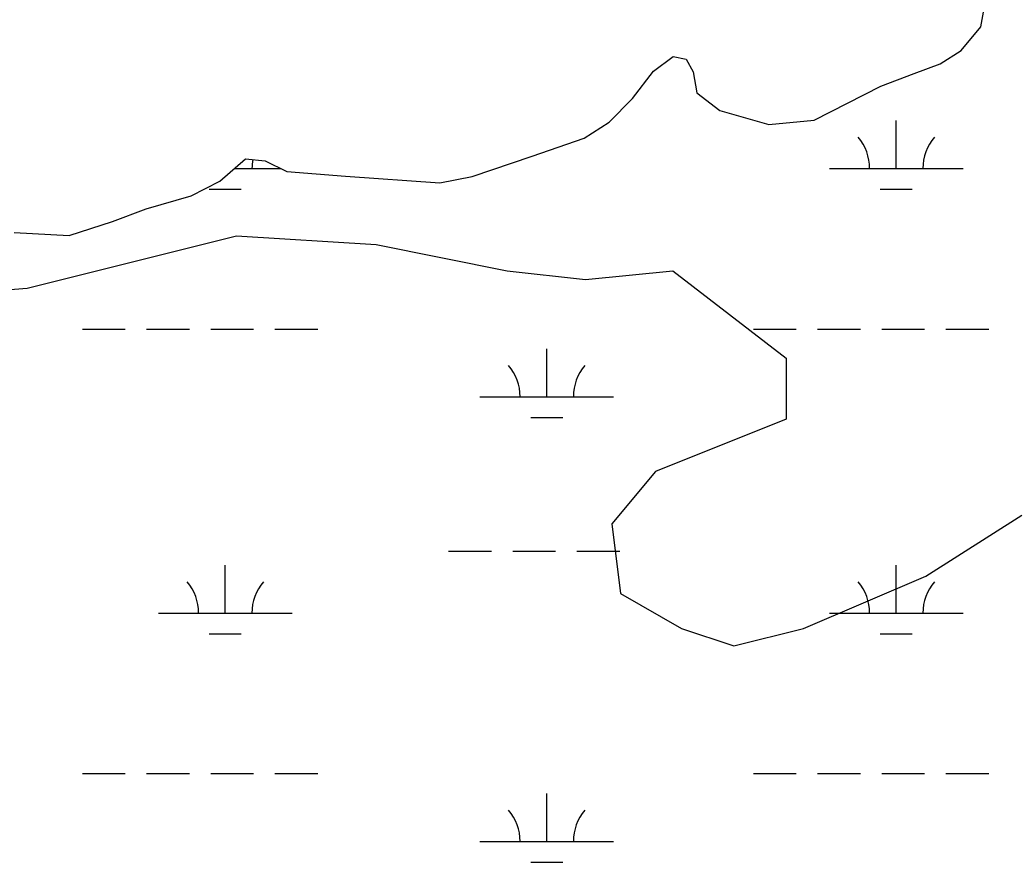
# Model space of a CAD drawing. Extents: x 3297772 to 3335630, y 634068 to 659439.
# Drawn here: x 3331844 to 3332590, y 649171 to 649801 of the extents above; entities that cross this region are included whole.
import ezdxf

# ---------------------------------------------------------------- set-up
doc = ezdxf.new("R2010")
doc.units = 0
doc.layers.add('V-SITE-VEGE', color=7, linetype='Continuous')
doc.layers.add('V-WETL-SWMP', color=7, linetype='Continuous')

msp = doc.modelspace()

# ---------------------------------------------------------------- linework, layer by layer
at = {"layer": 'V-SITE-VEGE'}
for p, q in [((3331849.91, 649600.51), (3332006.52, 649639.68)), ((3332006.52, 649639.68), (3332110.93, 649633.15)), ((3332110.93, 649633.15), (3332208.81, 649613.57)), ((3332208.81, 649613.57), (3332267.54, 649607.04)), ((3332267.54, 649607.04), (3332332.79, 649613.57)), ((3332332.79, 649613.57), (3332417.62, 649548.28)), ((3331758.55, 649593.98), (3331849.91, 649600.51)), ((3332417.62, 649548.28), (3332417.62, 649502.58)), ((3332417.62, 649502.58), (3332319.75, 649463.41)), ((3332319.75, 649463.41), (3332287.12, 649424.23)), ((3332522.03, 649385.06), (3332593.81, 649430.76)), ((3332287.12, 649424.23), (3332293.64, 649372)), ((3332430.68, 649345.89), (3332522.03, 649385.06)), ((3332293.64, 649372), (3332339.32, 649345.89)), ((3332339.32, 649345.89), (3332378.47, 649332.83)), ((3332378.47, 649332.83), (3332430.68, 649345.89))]:
    msp.add_line(p, q, dxfattribs=at)
at = {"layer": 'V-WETL-SWMP'}
for p, q in [((3332563.14, 649796.13), (3332567.88, 649821.23)), ((3332548.47, 649778.36), (3332563.14, 649796.13)), ((3332532.77, 649768.44), (3332548.47, 649778.36)), ((3332318.3, 649762.94), (3332332.96, 649773.91)), ((3332332.96, 649773.91), (3332342.89, 649771.8)), ((3332342.89, 649771.8), (3332348.11, 649762.38)), ((3332513.41, 649761.14), (3332532.77, 649768.44)), ((3332302.58, 649742.56), (3332318.3, 649762.94)), ((3332348.11, 649762.38), (3332350.71, 649746.68)), ((3332488.29, 649751.75), (3332513.41, 649761.14)), ((3332438.56, 649726.18), (3332488.29, 649751.75)), ((3332285.3, 649724.79), (3332302.58, 649742.56)), ((3332350.71, 649746.68), (3332367.96, 649733.59)), ((3332367.96, 649733.59), (3332404.56, 649723.08)), ((3332404.56, 649723.08), (3332438.56, 649726.18)), ((3332499.96, 649690.04), (3332499.96, 649726.04)), ((3332266.45, 649712.78), (3332285.3, 649724.79)), ((3332227.73, 649699.23), (3332266.45, 649712.78)), ((3331993.89, 649680.67), (3332013.26, 649697.38)), ((3332013.26, 649697.38), (3332027.91, 649695.8)), ((3332182.73, 649684.11), (3332227.73, 649699.23)), ((3332004.75, 649690.04), (3332039.77, 649690.04)), ((3332027.91, 649695.8), (3332044.11, 649687.93)), ((3332449.96, 649690.04), (3332549.96, 649690.04)), ((3332044.11, 649687.93), (3332088.05, 649684.22)), ((3332088.05, 649684.22), (3332158.66, 649679.43)), ((3332158.66, 649679.43), (3332182.73, 649684.11)), ((3331972.43, 649669.71), (3331993.89, 649680.67)), ((3331986.05, 649674.61), (3332010.05, 649674.61)), ((3332487.96, 649674.61), (3332511.96, 649674.61)), ((3331938.94, 649659.81), (3331972.43, 649669.71)), ((3331913.82, 649650.42), (3331938.94, 649659.81)), ((3331881.38, 649640), (3331913.82, 649650.42)), ((3331840.06, 649642.14), (3331881.38, 649640)), ((3331891.2, 649569.97), (3331923.2, 649569.97)), ((3331939.2, 649569.97), (3331971.2, 649569.97)), ((3331987.2, 649569.97), (3332019.2, 649569.97)), ((3332035.2, 649569.97), (3332067.2, 649569.97)), ((3332393.11, 649569.97), (3332425.11, 649569.97)), ((3332441.11, 649569.97), (3332473.11, 649569.97)), ((3332489.11, 649569.97), (3332521.11, 649569.97)), ((3332537.11, 649569.97), (3332569.11, 649569.97)), ((3332238.52, 649519.23), (3332238.52, 649555.23)), ((3332188.52, 649519.23), (3332288.52, 649519.23)), ((3332226.52, 649503.79), (3332250.52, 649503.79)), ((3332165.11, 649403.79), (3332197.11, 649403.79)), ((3332213.11, 649403.79), (3332245.11, 649403.79)), ((3332261.11, 649403.79), (3332293.11, 649403.79)), ((3331998.05, 649357.36), (3331998.05, 649393.36)), ((3332499.96, 649357.36), (3332499.96, 649393.36)), ((3331948.05, 649357.36), (3332048.05, 649357.36)), ((3332449.96, 649357.36), (3332549.96, 649357.36)), ((3331986.05, 649341.93), (3332010.05, 649341.93)), ((3332487.96, 649341.93), (3332511.96, 649341.93)), ((3331891.2, 649237.29), (3331923.2, 649237.29)), ((3331939.2, 649237.29), (3331971.2, 649237.29)), ((3331987.2, 649237.29), (3332019.2, 649237.29)), ((3332035.2, 649237.29), (3332067.2, 649237.29)), ((3332393.11, 649237.29), (3332425.11, 649237.29)), ((3332441.11, 649237.29), (3332473.11, 649237.29)), ((3332489.11, 649237.29), (3332521.11, 649237.29)), ((3332537.11, 649237.29), (3332569.11, 649237.29)), ((3332238.52, 649186.55), (3332238.52, 649222.55)), ((3332188.52, 649186.55), (3332288.52, 649186.55)), ((3332226.52, 649171.12), (3332250.52, 649171.12))]:
    msp.add_line(p, q, dxfattribs=at)
for centre, start, end in [((3332444.71, 649690.51), 359.22818, 40.77184), ((3332555.2, 649690.51), 139.22818, 180.77184), ((3332053.29, 649690.51), 169.71961, 180.77184), ((3332183.28, 649519.7), 359.22818, 40.77184), ((3332293.76, 649519.7), 139.22818, 180.77184), ((3331942.81, 649357.84), 359.22818, 40.77184), ((3332053.29, 649357.84), 139.22818, 180.77184), ((3332444.71, 649357.84), 359.22818, 40.77184), ((3332555.2, 649357.84), 139.22818, 180.77184), ((3332183.28, 649187.03), 359.22818, 40.77184), ((3332293.76, 649187.03), 139.22818, 180.77184)]:
    msp.add_arc(centre, 35.25, start, end, dxfattribs=at)

doc.saveas('drawing.dxf')
